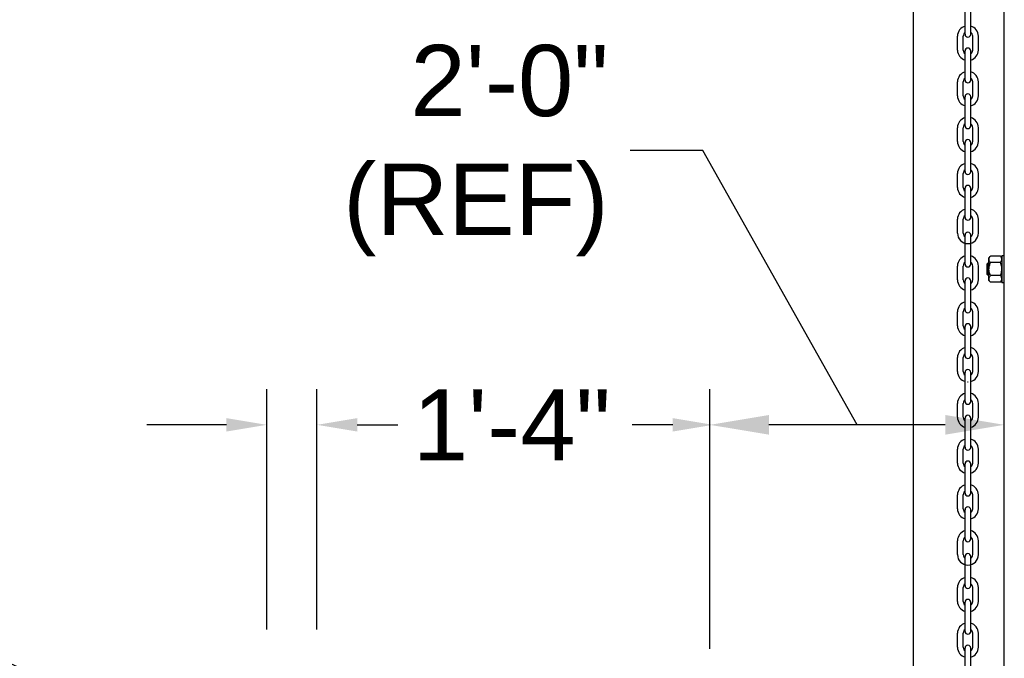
# Model space of a CAD drawing. Header units: inches. Extents: x 170 to 312, y 215 to 248.
# Tile 274 of 321: x 299.772 to 301.068, y 222.735 to 223.576. Entities that reach past the tile are written whole.
import ezdxf
from ezdxf import colors
from ezdxf.entities.mleader import LeaderData, LeaderLine
from ezdxf.math import Vec2, Vec3

# ---------------------------------------------------------------- set-up
doc = ezdxf.new("R2010")
doc.units = ezdxf.units.IN
doc.header["$LTSCALE"] = 0.25
doc.header["$MEASUREMENT"] = 0
doc.layers.add('ANNOTATIONS', color=1, linetype='Continuous')
doc.layers.add('MOTOR LH', color=7, linetype='Continuous')
doc.styles.add('ARIAL', font='arial.ttf', dxfattribs={"height": 0.09375})
doc.styles.add('ROMANS', font='Romans', dxfattribs={"height": 0.09375})
doc.styles.get("Standard").update_dxf_attribs({"font": 'romans.shx'})
doc.dimstyles.get("Standard").update_dxf_attribs({"dimscale": 60, "dimtxt": 0.0833, "dimasz": 0.0833, "dimexe": 0.0833, "dimexo": 0.04, "dimgap": 0.09, "dimtad": 0, "dimtih": 1, "dimtoh": 1, "dimdec": 4, "dimzin": 1, "dimdsep": 46, "dimlunit": 4, "dimtxsty": 'Standard', "dimcen": 0.09, "dimclrt": 150, "dimadec": 4, "dimazin": 2, "dimtfac": 1, "dimtdec": 0, "dimtofl": 0, "dimtmove": 0, "dimatfit": 3, "dimfxl": 1, "dimtolj": 1, "dimtzin": 0, "dimlwd": -1, "dimlwe": -1, "dimarcsym": 1})

msp = doc.modelspace()

# ---------------------------------------------------------------- linework, layer by layer
at = {"layer": 'ANNOTATIONS'}
for p, q in [((300.0974, 222.77305), (300.0974, 223.08974)), ((300.16308, 222.77305), (300.16308, 223.08974)), ((300.68033, 222.74794), (300.68033, 223.08974)), ((300.04426, 223.04261), (299.93966, 223.04261)), ((300.21652, 223.04261), (300.26966, 223.04261)), ((300.63142, 223.04261), (300.57828, 223.04261)), ((300.99004, 223.04261), (300.758, 223.04261))]:
    msp.add_line(p, q, dxfattribs=at)
for points in [[(300.04426, 223.05147), (300.04426, 223.03376), (300.0974, 223.04261)], [(300.21652, 223.05147), (300.21652, 223.03376), (300.16338, 223.04261)], [(300.63142, 223.05147), (300.63142, 223.03376), (300.68456, 223.04261)], [(300.758, 223.02967), (300.758, 223.05556), (300.68033, 223.04261)], [(300.99004, 223.02967), (300.99004, 223.05556), (301.0677, 223.04261)]]:
    msp.add_solid(points, dxfattribs=at)
at = {"layer": 'MOTOR LH'}
for p, q in [((300.94834, 220.41698), (300.94834, 224.61169)), ((301.0677, 220.68357), (301.0677, 224.61088)), ((301.01612, 223.55668), (301.01612, 223.59496)), ((301.02363, 223.55668), (301.02363, 223.59496)), ((301.00614, 223.53589), (301.00614, 223.55421)), ((301.01365, 223.53589), (301.01365, 223.55421)), ((301.0261, 223.53589), (301.0261, 223.55421)), ((301.03361, 223.53589), (301.03361, 223.55421)), ((301.01612, 223.49643), (301.01612, 223.5347)), ((301.02363, 223.49643), (301.02363, 223.5347)), ((301.00614, 223.47564), (301.00614, 223.49395)), ((301.01365, 223.47564), (301.01365, 223.49395)), ((301.0261, 223.47564), (301.0261, 223.49395)), ((301.03361, 223.47564), (301.03361, 223.49395)), ((301.01612, 223.43617), (301.01612, 223.47445)), ((301.02363, 223.43617), (301.02363, 223.47445)), ((301.00614, 223.41538), (301.00614, 223.4337)), ((301.01365, 223.41538), (301.01365, 223.4337)), ((301.0261, 223.41538), (301.0261, 223.4337)), ((301.03361, 223.41538), (301.03361, 223.4337)), ((301.01612, 223.37592), (301.01612, 223.41419)), ((301.02363, 223.37592), (301.02363, 223.41419)), ((301.00614, 223.35513), (301.00614, 223.37344)), ((301.01365, 223.35513), (301.01365, 223.37344)), ((301.0261, 223.35513), (301.0261, 223.37344)), ((301.03361, 223.35513), (301.03361, 223.37344)), ((301.01612, 223.31566), (301.01612, 223.35394)), ((301.02363, 223.31566), (301.02363, 223.35394)), ((301.00614, 223.29488), (301.00614, 223.31319)), ((301.01365, 223.29488), (301.01365, 223.31319)), ((301.0261, 223.29488), (301.0261, 223.31319)), ((301.03361, 223.29488), (301.03361, 223.31319)), ((301.01612, 223.25413), (301.01612, 223.2924)), ((301.02363, 223.25413), (301.02363, 223.2924)), ((301.04537, 223.24059), (301.04537, 223.25452)), ((301.04693, 223.23903), (301.04693, 223.25608)), ((301.04755, 223.23263), (301.04755, 223.26247)), ((301.06255, 223.26478), (301.04947, 223.26478)), ((301.06255, 223.25617), (301.04947, 223.25617)), ((301.06446, 223.26566), (301.06446, 223.22945)), ((301.00614, 223.23334), (301.00614, 223.25165)), ((301.01365, 223.23334), (301.01365, 223.25165)), ((301.0261, 223.23334), (301.0261, 223.25165)), ((301.03361, 223.23334), (301.03361, 223.25165)), ((301.01612, 223.19387), (301.01612, 223.23215)), ((301.02363, 223.19387), (301.02363, 223.23215)), ((301.06255, 223.23894), (301.04947, 223.23894)), ((301.06255, 223.23033), (301.04947, 223.23033)), ((301.00614, 223.17308), (301.00614, 223.1914)), ((301.01365, 223.17308), (301.01365, 223.1914)), ((301.0261, 223.17308), (301.0261, 223.1914)), ((301.03361, 223.17308), (301.03361, 223.1914)), ((301.01612, 223.13362), (301.01612, 223.17189)), ((301.02363, 223.13362), (301.02363, 223.17189)), ((301.00614, 223.11283), (301.00614, 223.13114)), ((301.01365, 223.11283), (301.01365, 223.13114)), ((301.0261, 223.11283), (301.0261, 223.13114)), ((301.03361, 223.11283), (301.03361, 223.13114)), ((301.01612, 223.07336), (301.01612, 223.11164)), ((301.02363, 223.07336), (301.02363, 223.11164)), ((301.00614, 223.05258), (301.00614, 223.07089)), ((301.01365, 223.05258), (301.01365, 223.07089)), ((301.0261, 223.05258), (301.0261, 223.07089)), ((301.03361, 223.05258), (301.03361, 223.07089)), ((301.01612, 223.01311), (301.01612, 223.05138)), ((301.02363, 223.01311), (301.02363, 223.05138)), ((301.00614, 222.99232), (301.00614, 223.01064)), ((301.01365, 222.99232), (301.01365, 223.01064)), ((301.0261, 222.99232), (301.0261, 223.01064)), ((301.03361, 222.99232), (301.03361, 223.01064)), ((301.01612, 222.95285), (301.01612, 222.99113)), ((301.02363, 222.95285), (301.02363, 222.99113)), ((301.00614, 222.93207), (301.00614, 222.95038)), ((301.01365, 222.93207), (301.01365, 222.95038)), ((301.0261, 222.93207), (301.0261, 222.95038)), ((301.03361, 222.93207), (301.03361, 222.95038)), ((301.01612, 222.8926), (301.01612, 222.93088)), ((301.02363, 222.8926), (301.02363, 222.93088)), ((301.00614, 222.87181), (301.00614, 222.89013)), ((301.01365, 222.87181), (301.01365, 222.89013)), ((301.0261, 222.87181), (301.0261, 222.89013)), ((301.03361, 222.87181), (301.03361, 222.89013)), ((301.01612, 222.83106), (301.01612, 222.86934)), ((301.02363, 222.83106), (301.02363, 222.86934)), ((301.00614, 222.81028), (301.00614, 222.82859)), ((301.01365, 222.81028), (301.01365, 222.82859)), ((301.0261, 222.81028), (301.0261, 222.82859)), ((301.03361, 222.81028), (301.03361, 222.82859)), ((301.01612, 222.77081), (301.01612, 222.80908)), ((301.02363, 222.77081), (301.02363, 222.80908)), ((301.00614, 222.75002), (301.00614, 222.76834)), ((301.01365, 222.75002), (301.01365, 222.76834)), ((301.0261, 222.75002), (301.0261, 222.76834)), ((301.03361, 222.75002), (301.03361, 222.76834)), ((301.01612, 222.71055), (301.01612, 222.74883)), ((301.02363, 222.71055), (301.02363, 222.74883))]:
    msp.add_line(p, q, dxfattribs=at)
for centre, radius, start, end in [((301.01988, 223.55421), 0.01374, 105.86272, 180), ((301.01988, 223.55421), 0.01374, 0, 74.13728), ((301.01988, 223.55421), 0.00623, 127.08084, 180), ((301.01988, 223.55668), 0.00375, 180, 0), ((301.01988, 223.55421), 0.00623, 0, 52.91916), ((301.01988, 223.5347), 0.00375, 0, 180), ((301.01988, 223.53589), 0.01374, 180, 254.13728), ((301.01988, 223.53589), 0.00623, 180, 232.91916), ((301.01988, 223.53589), 0.01374, 285.86272, 0), ((301.01988, 223.53589), 0.00623, 307.08084, 0), ((301.01988, 223.49395), 0.01374, 105.86272, 180), ((301.01988, 223.49395), 0.01374, 0, 74.13728), ((301.01988, 223.49395), 0.00623, 127.08084, 180), ((301.01988, 223.49643), 0.00375, 180, 0), ((301.01988, 223.49395), 0.00623, 0, 52.91916), ((301.01988, 223.47564), 0.01374, 180, 254.13728), ((301.01988, 223.47564), 0.00623, 180, 232.91916), ((301.01988, 223.47445), 0.00375, 0, 180), ((301.01988, 223.47564), 0.01374, 285.86272, 0), ((301.01988, 223.47564), 0.00623, 307.08084, 0), ((301.01988, 223.4337), 0.01374, 105.86272, 180), ((301.01988, 223.4337), 0.00623, 127.08084, 180), ((301.01988, 223.43617), 0.00375, 180, 0), ((301.01988, 223.4337), 0.01374, 0, 74.13728), ((301.01988, 223.4337), 0.00623, 0, 52.91916), ((301.01988, 223.41538), 0.01374, 180, 254.13728), ((301.01988, 223.41538), 0.00623, 180, 232.91916), ((301.01988, 223.41419), 0.00375, 0, 180), ((301.01988, 223.41538), 0.01374, 285.86272, 0), ((301.01988, 223.41538), 0.00623, 307.08084, 0), ((301.01988, 223.37344), 0.01374, 105.86272, 180), ((301.01988, 223.37344), 0.01374, 0, 74.13728), ((301.01988, 223.37344), 0.00623, 127.08084, 180), ((301.01988, 223.37592), 0.00375, 180, 0), ((301.01988, 223.37344), 0.00623, 0, 52.91916), ((301.01988, 223.35394), 0.00375, 0, 180), ((301.01988, 223.35513), 0.01374, 180, 254.13728), ((301.01988, 223.35513), 0.00623, 180, 232.91916), ((301.01988, 223.35513), 0.01374, 285.86272, 0), ((301.01988, 223.35513), 0.00623, 307.08084, 0), ((301.01988, 223.31319), 0.01374, 105.86272, 180), ((301.01988, 223.31319), 0.00623, 127.08084, 180), ((301.01988, 223.31319), 0.01374, 0, 74.13728), ((301.01988, 223.31319), 0.00623, 0, 52.91916), ((301.01988, 223.31566), 0.00375, 180, 0), ((301.01988, 223.29488), 0.01374, 180, 0), ((301.01988, 223.29488), 0.00623, 180, 232.91916), ((301.01988, 223.2924), 0.00375, 0, 180), ((301.01988, 223.29488), 0.00623, 307.08084, 0), ((301.01988, 223.25165), 0.01374, 105.86272, 180), ((301.01988, 223.25165), 0.00623, 127.08084, 180), ((301.01988, 223.25413), 0.00375, 180, 0), ((301.01988, 223.25165), 0.01374, 0, 74.13728), ((301.01988, 223.25165), 0.00623, 0, 52.91916), ((301.01988, 223.23334), 0.01374, 180, 254.13728), ((301.01988, 223.23334), 0.00623, 180, 232.91916), ((301.01988, 223.23215), 0.00375, 0, 180), ((301.01988, 223.23334), 0.01374, 285.86272, 0), ((301.01988, 223.23334), 0.00623, 307.08084, 0), ((301.01988, 223.1914), 0.01374, 105.86272, 180), ((301.01988, 223.1914), 0.01374, 0, 74.13728), ((301.01988, 223.1914), 0.00623, 127.08084, 180), ((301.01988, 223.19387), 0.00375, 180, 0), ((301.01988, 223.1914), 0.00623, 0, 52.91916), ((301.01988, 223.17308), 0.01374, 180, 254.13728), ((301.01988, 223.17308), 0.00623, 180, 232.91916), ((301.01988, 223.17189), 0.00375, 0, 180), ((301.01988, 223.17308), 0.01374, 285.86272, 0), ((301.01988, 223.17308), 0.00623, 307.08084, 0), ((301.01988, 223.13114), 0.01374, 105.86272, 180), ((301.01988, 223.13114), 0.01374, 0, 74.13728), ((301.01988, 223.13114), 0.00623, 127.08084, 180), ((301.01988, 223.13362), 0.00375, 180, 0), ((301.01988, 223.13114), 0.00623, 0, 52.91916), ((301.01988, 223.11283), 0.01374, 180, 254.13728), ((301.01988, 223.11283), 0.00623, 180, 232.91916), ((301.01988, 223.11164), 0.00375, 0, 180), ((301.01988, 223.11283), 0.01374, 285.86272, 0), ((301.01988, 223.11283), 0.00623, 307.08084, 0), ((301.01988, 223.11283), 0.01374, 268.08585, 271.91415), ((301.01988, 223.07089), 0.01374, 105.86272, 180), ((301.01988, 223.07089), 0.00623, 127.08084, 180), ((301.01988, 223.07336), 0.00375, 180, 0), ((301.01988, 223.07089), 0.01374, 0, 74.13728), ((301.01988, 223.07089), 0.00623, 0, 52.91916), ((301.01988, 223.05258), 0.01374, 180, 254.13728), ((301.01988, 223.05258), 0.00623, 180, 232.91916), ((301.01988, 223.05138), 0.00375, 0, 180), ((301.01988, 223.05258), 0.01374, 285.86272, 0), ((301.01988, 223.05258), 0.00623, 307.08084, 0), ((301.01988, 223.01064), 0.01374, 105.86272, 180), ((301.01988, 223.01064), 0.01374, 0, 74.13728), ((301.01988, 223.01064), 0.00623, 127.08084, 180), ((301.01988, 223.01311), 0.00375, 180, 0), ((301.01988, 223.01064), 0.00623, 0, 52.91916), ((301.01988, 222.99113), 0.00375, 0, 180), ((301.01988, 222.99232), 0.01374, 180, 254.13728), ((301.01988, 222.99232), 0.00623, 180, 232.91916), ((301.01988, 222.99232), 0.01374, 285.86272, 0), ((301.01988, 222.99232), 0.00623, 307.08084, 0), ((301.01988, 222.95038), 0.01374, 105.86272, 180), ((301.01988, 222.95038), 0.01374, 0, 74.13728), ((301.01988, 222.95038), 0.00623, 127.08084, 180), ((301.01988, 222.95285), 0.00375, 180, 0), ((301.01988, 222.95038), 0.00623, 0, 52.91916), ((301.01988, 222.93207), 0.01374, 180, 254.13728), ((301.01988, 222.93207), 0.00623, 180, 232.91916), ((301.01988, 222.93088), 0.00375, 0, 180), ((301.01988, 222.93207), 0.01374, 285.86272, 0), ((301.01988, 222.93207), 0.00623, 307.08084, 0), ((301.01988, 222.89013), 0.01374, 105.86272, 180), ((301.01988, 222.89013), 0.00623, 127.08084, 180), ((301.01988, 222.8926), 0.00375, 180, 0), ((301.01988, 222.89013), 0.01374, 0, 74.13728), ((301.01988, 222.89013), 0.00623, 0, 52.91916), ((301.01988, 222.87181), 0.01374, 180, 0), ((301.01988, 222.87181), 0.00623, 180, 232.91916), ((301.01988, 222.86934), 0.00375, 0, 180), ((301.01988, 222.87181), 0.00623, 307.08084, 0), ((301.01988, 222.82859), 0.01374, 105.86272, 180), ((301.01988, 222.82859), 0.01374, 0, 74.13728), ((301.01988, 222.82859), 0.00623, 127.08084, 180), ((301.01988, 222.83106), 0.00375, 180, 0), ((301.01988, 222.82859), 0.00623, 0, 52.91916), ((301.01988, 222.81028), 0.01374, 180, 254.13728), ((301.01988, 222.81028), 0.00623, 180, 232.91916), ((301.01988, 222.80908), 0.00375, 0, 180), ((301.01988, 222.81028), 0.01374, 285.86272, 0), ((301.01988, 222.81028), 0.00623, 307.08084, 0), ((301.01988, 222.76834), 0.01374, 105.86272, 180), ((301.01988, 222.76834), 0.01374, 0, 74.13728), ((301.01988, 222.76834), 0.00623, 127.08084, 180), ((301.01988, 222.77081), 0.00375, 180, 0), ((301.01988, 222.76834), 0.00623, 0, 52.91916), ((301.01988, 222.75002), 0.01374, 180, 254.13728), ((301.01988, 222.75002), 0.00623, 180, 232.91916), ((301.01988, 222.74883), 0.00375, 0, 180), ((301.01988, 222.75002), 0.01374, 285.86272, 0), ((301.01988, 222.75002), 0.00623, 307.08084, 0)]:
    msp.add_arc(centre, radius, start, end, dxfattribs=at)
for points in [[(301.04537, 223.25452), (301.04693, 223.25608)], [(301.04693, 223.25608), (301.04755, 223.25608)], [(301.04755, 223.26247), (301.04947, 223.26478)], [(301.06255, 223.26478), (301.06446, 223.26247)], [(301.06446, 223.26566), (301.0677, 223.26566)], [(301.04693, 223.23903), (301.04537, 223.24059)], [(301.04755, 223.23903), (301.04693, 223.23903)], [(301.04947, 223.23033), (301.04755, 223.23263)], [(301.06446, 223.23263), (301.06255, 223.23033)], [(301.0677, 223.22945), (301.06446, 223.22945)]]:
    msp.add_open_spline(points, degree=1, dxfattribs=at)
for points, knots in [([(301.04755, 223.26048), (301.0476, 223.261), (301.04772, 223.26206), (301.04847, 223.2635), (301.04916, 223.26439), (301.04947, 223.26478)], [0, 0, 0, 0, 0.3536607, 0.7166862, 1, 1, 1, 1]), ([(301.04947, 223.25617), (301.04902, 223.25675), (301.04813, 223.25793), (301.0476, 223.2594), (301.04756, 223.26026), (301.04755, 223.26048)], [0, 0, 0, 0, 0.4215052, 0.8529186, 1, 1, 1, 1]), ([(301.04755, 223.24755), (301.04755, 223.24783), (301.04757, 223.24923), (301.04795, 223.25178), (301.04873, 223.25435), (301.04932, 223.2558), (301.04947, 223.25617)], [0, 0, 0, 0, 0.0936035, 0.4739098, 0.8644711, 1, 1, 1, 1]), ([(301.06446, 223.26048), (301.06441, 223.261), (301.0643, 223.26206), (301.06354, 223.2635), (301.06285, 223.26439), (301.06255, 223.26478)], [0, 0, 0, 0, 0.3536607, 0.7166862, 1, 1, 1, 1]), ([(301.06255, 223.25617), (301.06299, 223.25675), (301.06388, 223.25793), (301.06441, 223.2594), (301.06445, 223.26026), (301.06446, 223.26048)], [0, 0, 0, 0, 0.4215055, 0.85291859, 1, 1, 1, 1]), ([(301.06446, 223.24755), (301.06446, 223.24783), (301.06444, 223.24923), (301.06406, 223.25178), (301.06328, 223.25435), (301.0627, 223.2558), (301.06255, 223.25617)], [0, 0, 0, 0, 0.0936034, 0.4739096, 0.8644711, 1, 1, 1, 1]), ([(301.04947, 223.23894), (301.04918, 223.23967), (301.04851, 223.2414), (301.04773, 223.24427), (301.04761, 223.24645), (301.04755, 223.24755)], [0, 0, 0, 0, 0.2644431, 0.6278671, 1, 1, 1, 1]), ([(301.06255, 223.23894), (301.06283, 223.23967), (301.06351, 223.2414), (301.06428, 223.24427), (301.0644, 223.24645), (301.06446, 223.24755)], [0, 0, 0, 0, 0.2644431, 0.6278671, 1, 1, 1, 1]), ([(301.04755, 223.23463), (301.0476, 223.23516), (301.04772, 223.23622), (301.04847, 223.23766), (301.04916, 223.23855), (301.04947, 223.23894)], [0, 0, 0, 0, 0.3536431, 0.7166859, 1, 1, 1, 1]), ([(301.04947, 223.23033), (301.04902, 223.23091), (301.04813, 223.23209), (301.0476, 223.23356), (301.04756, 223.23442), (301.04755, 223.23463)], [0, 0, 0, 0, 0.4215143, 0.8529022, 1, 1, 1, 1]), ([(301.06446, 223.23463), (301.06441, 223.23516), (301.0643, 223.23622), (301.06354, 223.23766), (301.06285, 223.23855), (301.06255, 223.23894)], [0, 0, 0, 0, 0.3536431, 0.7166859, 1, 1, 1, 1]), ([(301.06255, 223.23033), (301.06299, 223.23091), (301.06388, 223.23209), (301.06441, 223.23356), (301.06445, 223.23442), (301.06446, 223.23463)], [0, 0, 0, 0, 0.42151458, 0.85290221, 1, 1, 1, 1])]:
    msp.add_open_spline(points, degree=3, knots=knots, dxfattribs=at)

# ---------------------------------------------------------------- texts
at = {"layer": 'ANNOTATIONS', "char_height": 0.09375, "attachment_point": 6, "style": 'ARIAL'}
for s, insert in [('2\'-0"\\P(REF)', (300.54716, 223.40353)), ('1\'-4"', (300.55017, 223.04261))]:
    msp.add_mtext(s, dxfattribs=dict(at, insert=insert))

# ---------------------------------------------------------------- leaders
at = {"layer": 'ANNOTATIONS', "has_arrowhead": 0}
msp.add_leader([(300.87402, 223.04261), (300.67107, 223.40353), (300.57527, 223.40353)], dimstyle='Standard', override={"dimtxt": 0.09375, "dimasz": 0.09375, "dimexe": 0.046875, "dimgap": 0.09, "dimtad": 0, "dimtih": 0, "dimtoh": 0, "dimtxsty": 'ROMANS'}, dxfattribs=at)
at = {"layer": 'ANNOTATIONS'}
ml = msp.add_multileader_mtext('Standard', dxfattribs=at)
ml.set_content('THREE PHASE\\PCONTROLLER \\P(14" X 16")', color=256, style='ARIAL')
ml.set_leader_properties()
ml.build(insert=Vec2(0, 0))
ml.multileader.update_dxf_attribs({"dogleg_length": 0.36, "arrow_head_size": 0.09375})
ctx = ml.context
ctx.base_point, ctx.char_height, ctx.arrow_head_size, ctx.landing_gap_size, ctx.plane_origin = Vec3(298.52093, 222.74934), 0.09375, 0.09375, 0.09, Vec3(300.69703, 222.48298)
ctx.text_align_type = 2
notes = []
notes.append((ctx, [(0, (1, 1, 0), (299.71304, 222.74934), (-1, 0), 0.09796, [(0, [(300.22245, 222.52169)], 0, [])])]))
ctx.mtext.insert, ctx.mtext.alignment, ctx.mtext.flow_direction = Vec3(299.52508, 222.80999), 3, 5
for ctx, leaders in notes:
    for number, flags, end, landing, length, lines in leaders:
        leader = LeaderData()
        leader.index, (leader.has_last_leader_line, leader.has_dogleg_vector, leader.attachment_direction) = number, flags
        leader.last_leader_point, leader.dogleg_vector, leader.dogleg_length = Vec3(end), Vec3(landing), length
        for number, points, colour, breaks in lines:
            line = LeaderLine()
            line.index, line.vertices, line.color, line.breaks = number, Vec3.list(points), colors.encode_raw_color(colour), breaks
            leader.lines.append(line)
        ctx.leaders.append(leader)

doc.saveas('drawing.dxf')
